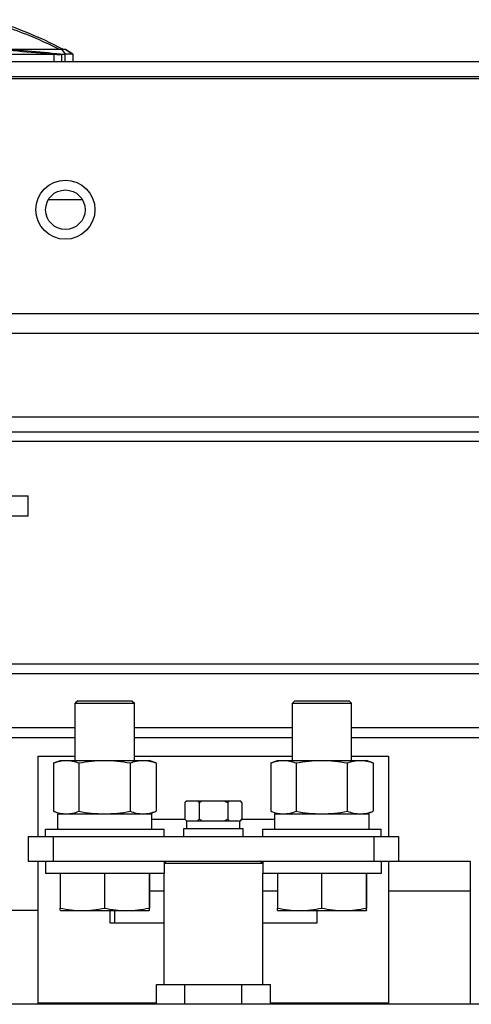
# Model space of a CAD drawing. Header units: millimetres. Extents: x 1117 to 38156, y -1945 to 7303.
# Tile 735 of 831: x 29277 to 29368, y 2639 to 2838. Entities that reach past the tile are written whole.
import ezdxf

# ---------------------------------------------------------------- set-up
doc = ezdxf.new("R2010")
doc.units = ezdxf.units.MM

msp = doc.modelspace()

# ---------------------------------------------------------------- linework, layer by layer
at = {"color": 7, "linetype": 'Continuous'}
for p, q in [((29202.831, 2832.037), (29286.159, 2832.037)), ((29202.86, 2831.032), (29286.13, 2831.032)), ((29283.895, 2830.971), (29283.914, 2831.17)), ((29283.895, 2830.971), (29283.895, 2829.525)), ((29285.395, 2830.844), (29285.109, 2830.868)), ((29285.391, 2832.037), (29286.13, 2831.032)), ((29286.157, 2829.525), (29286.13, 2831.032)), ((29286.159, 2832.037), (29287.684, 2831.032)), ((29287.684, 2831.032), (29286.213, 2832.001)), ((29287.684, 2831.032), (29287.71, 2829.525)), ((28736.195, 2829.525), (29536.195, 2829.525)), ((29285.395, 2830.844), (29285.395, 2829.525)), ((28761.195, 2826.525), (29511.195, 2826.525)), ((29511.195, 2826.025), (28761.195, 2826.025)), ((29289.573, 2801.525), (29282.812, 2801.525)), ((28856.195, 2778.525), (29416.195, 2778.525)), ((28833.786, 2774.525), (29438.604, 2774.525)), ((29273.294, 2757.525), (29466.101, 2757.525)), ((29273.586, 2754.525), (29468.563, 2754.525)), ((29470.204, 2752.525), (29273.586, 2752.525)), ((29203.695, 2741.525), (29278.695, 2741.525)), ((29278.695, 2737.525), (29278.695, 2741.525)), ((29203.695, 2737.525), (29278.695, 2737.525)), ((28786.293, 2707.525), (29486.097, 2707.525)), ((28786.49, 2705.525), (29485.9, 2705.525)), ((29288.695, 2700.025), (29288.195, 2699.525)), ((29288.195, 2699.525), (29300.195, 2699.525)), ((29288.195, 2687.925), (29288.195, 2699.525)), ((29288.695, 2700.025), (29299.695, 2700.025)), ((29299.695, 2700.025), (29300.195, 2699.525)), ((29300.195, 2687.925), (29300.195, 2699.525)), ((29332.695, 2700.025), (29332.195, 2699.525)), ((29332.195, 2699.525), (29344.195, 2699.525)), ((29332.195, 2687.925), (29332.195, 2699.525)), ((29332.695, 2700.025), (29343.695, 2700.025)), ((29343.695, 2700.025), (29344.195, 2699.525)), ((29344.195, 2687.925), (29344.195, 2699.525)), ((29288.195, 2694.525), (29224.195, 2694.525)), ((29332.195, 2694.525), (29300.195, 2694.525)), ((29408.195, 2694.525), (29344.195, 2694.525)), ((29288.195, 2692.525), (29224.195, 2692.525)), ((29332.195, 2692.525), (29300.195, 2692.525)), ((29408.195, 2692.525), (29344.195, 2692.525)), ((29280.695, 2688.775), (29288.195, 2688.775)), ((29280.695, 2672.525), (29280.695, 2688.775)), ((29283.803, 2687.418), (29285.195, 2687.925)), ((29283.803, 2687.418), (29283.803, 2677.631)), ((29285.195, 2687.925), (29303.195, 2687.925)), ((29288.927, 2687.418), (29288.927, 2677.631)), ((29299.319, 2687.418), (29299.319, 2677.631)), ((29300.195, 2688.775), (29332.195, 2688.775)), ((29304.516, 2687.444), (29303.195, 2687.925)), ((29304.587, 2687.418), (29304.587, 2677.631)), ((29327.803, 2687.418), (29329.195, 2687.925)), ((29327.803, 2687.418), (29327.803, 2677.631)), ((29329.195, 2687.925), (29347.195, 2687.925)), ((29332.93, 2687.418), (29332.93, 2677.631)), ((29343.322, 2687.418), (29343.322, 2677.631)), ((29344.195, 2688.775), (29351.695, 2688.775)), ((29348.516, 2687.444), (29347.195, 2687.925)), ((29348.587, 2687.418), (29348.587, 2677.631)), ((29351.695, 2688.775), (29351.695, 2672.525)), ((29310.421, 2679.425), (29310.721, 2679.725)), ((29310.421, 2679.425), (29310.421, 2676.025)), ((29310.721, 2679.725), (29321.668, 2679.725)), ((29313.308, 2679.425), (29313.308, 2676.025)), ((29319.082, 2679.425), (29319.082, 2676.025)), ((29321.968, 2679.425), (29321.668, 2679.725)), ((29321.968, 2679.425), (29321.968, 2676.025)), ((29283.803, 2677.631), (29285.195, 2677.125)), ((29303.195, 2677.125), (29304.516, 2677.605)), ((29327.803, 2677.631), (29329.195, 2677.125)), ((29347.195, 2677.125), (29348.516, 2677.605)), ((29284.645, 2677.125), (29303.745, 2677.125)), ((29284.645, 2674.025), (29284.645, 2677.125)), ((29303.745, 2674.025), (29303.745, 2677.125)), ((29303.745, 2676.025), (29310.421, 2676.025)), ((29310.721, 2675.725), (29310.421, 2676.025)), ((29310.721, 2675.725), (29321.668, 2675.725)), ((29310.84, 2674.125), (29310.84, 2675.725)), ((29321.55, 2674.125), (29321.55, 2675.725)), ((29321.668, 2675.725), (29321.968, 2676.025)), ((29321.968, 2676.025), (29328.645, 2676.025)), ((29328.645, 2677.125), (29347.745, 2677.125)), ((29328.645, 2674.025), (29328.645, 2677.125)), ((29347.745, 2674.025), (29347.745, 2677.125)), ((29282.195, 2674.025), (29306.195, 2674.025)), ((29282.195, 2672.525), (29282.195, 2674.025)), ((29306.195, 2672.525), (29306.195, 2674.025)), ((29310.195, 2674.125), (29322.195, 2674.125)), ((29310.195, 2672.525), (29310.195, 2674.125)), ((29322.195, 2672.525), (29322.195, 2674.125)), ((29326.195, 2674.025), (29350.195, 2674.025)), ((29326.195, 2672.525), (29326.195, 2674.025)), ((29350.195, 2672.525), (29350.195, 2674.025)), ((29278.695, 2672.525), (29353.695, 2672.525)), ((29278.695, 2672.525), (29278.695, 2667.525)), ((29283.695, 2672.525), (29283.695, 2667.525)), ((29348.695, 2672.525), (29348.695, 2667.525)), ((29353.695, 2672.525), (29353.695, 2667.525)), ((29278.695, 2667.525), (29353.695, 2667.525)), ((29280.695, 2638.775), (29280.695, 2667.525)), ((29282.195, 2667.525), (29282.195, 2665.025)), ((29306.195, 2667.025), (29306.695, 2667.525)), ((29306.195, 2667.525), (29306.195, 2665.025)), ((29326.195, 2667.025), (29325.695, 2667.525)), ((29326.195, 2667.525), (29326.195, 2665.025)), ((29350.195, 2667.525), (29350.195, 2665.025)), ((29351.695, 2667.525), (29351.695, 2638.775)), ((29353.695, 2667.525), (29368.195, 2667.525)), ((29368.195, 2667.525), (29368.195, 2661.525)), ((29326.195, 2667.025), (29306.195, 2667.025)), ((29306.195, 2665.025), (29282.195, 2665.025)), ((29285.154, 2665.025), (29285.154, 2658.031)), ((29294.112, 2665.025), (29294.112, 2658.031)), ((29303.153, 2665.025), (29303.153, 2658.031)), ((29303.236, 2665.025), (29303.236, 2658.031)), ((29306.195, 2642.525), (29306.195, 2665.025)), ((29350.195, 2665.025), (29326.195, 2665.025)), ((29326.195, 2642.525), (29326.195, 2665.025)), ((29329.156, 2665.025), (29329.156, 2658.031)), ((29338.116, 2665.025), (29338.116, 2658.031)), ((29347.155, 2665.025), (29347.155, 2658.031)), ((29347.234, 2665.025), (29347.234, 2658.031)), ((29303.236, 2661.525), (29306.195, 2661.525)), ((29326.195, 2661.525), (29329.156, 2661.525)), ((29351.695, 2661.525), (29368.195, 2661.525)), ((29368.195, 2661.525), (29368.195, 2638.525)), ((29280.695, 2657.525), (29261.695, 2657.525)), ((29285.195, 2657.525), (29303.195, 2657.525)), ((29295.195, 2657.525), (29295.195, 2655.025)), ((29296.195, 2655.025), (29296.195, 2657.525)), ((29329.195, 2657.525), (29347.195, 2657.525)), ((29337.195, 2655.025), (29337.195, 2657.525)), ((29295.195, 2655.025), (29306.195, 2655.025)), ((29326.195, 2655.025), (29337.195, 2655.025)), ((29304.648, 2642.525), (29327.742, 2642.525)), ((29304.648, 2638.525), (29304.648, 2642.525)), ((29310.421, 2638.525), (29310.421, 2642.525)), ((29321.968, 2638.525), (29321.968, 2642.525)), ((29327.742, 2638.525), (29327.742, 2642.525)), ((29416.195, 2638.525), (28856.195, 2638.525)), ((29304.648, 2638.775), (29280.695, 2638.775)), ((29296.195, 2638.525), (29296.195, 2638.775)), ((29351.695, 2638.775), (29327.742, 2638.775))]:
    msp.add_line(p, q, dxfattribs=at)
for radius in [6, 4]:
    msp.add_circle((29286.195, 2799.525), radius, dxfattribs=at)
for centre, radius, start, end in [((29244.495, 2752.592), 89.495, 62.58608, 72.66352), ((29280.438, 2834.003), 0.502, 60.85879, 66.17849), ((29245.395, 2432.025), 400.8, 84.48779, 86.60183), ((29245.395, 2432.025), 401, 84.30106, 86.20595), ((29240.123, 2307.486), 525.312, 85.08742, 85.22026), ((29284.659, 2832.006), 0.502, 82.44221, 90), ((29285.195, 2830.844), 0.2, 0, 84.30219), ((29312.996, 2676.966), 3.556, 129.13644, 129.50125), ((29319.394, 2678.483), 3.556, 309.13644, 309.50124)]:
    msp.add_arc(centre, radius, start, end, dxfattribs=at)
for points, knots in [([(29284.896, 2832.037), (29283.796, 2832.589), (29279.333, 2834.711), (29274.696, 2836.469), (29271.151, 2837.565)], [0, 0, 0, 0, 0.2490616, 1, 1, 1, 1]), ([(29287.684, 2831.033), (29287.675, 2831.038), (29287.652, 2831.032), (29287.616, 2831.036), (29287.544, 2831.035), (29287.425, 2831.037), (29287.246, 2831.036), (29287.021, 2831.036), (29286.644, 2831.035), (29286.343, 2831.033), (29286.13, 2831.032)], [0, 0, 0, 0, 0.0190007, 0.0410876, 0.071408, 0.1562607, 0.2722463, 0.4173755, 0.5894637, 1, 1, 1, 1]), ([(29283.874, 2687.444), (29284.278, 2687.59), (29285.095, 2687.832), (29285.946, 2687.925), (29286.365, 2687.925)], [0, 0, 0, 0, 0.506361, 1, 1, 1, 1]), ([(29286.365, 2687.925), (29286.796, 2687.925), (29287.672, 2687.827), (29288.512, 2687.571), (29288.927, 2687.418)], [0, 0, 0, 0, 0.493356, 1, 1, 1, 1]), ([(29288.927, 2687.418), (29289.784, 2687.574), (29291.509, 2687.83), (29293.252, 2687.925), (29294.123, 2687.925)], [0, 0, 0, 0, 0.5000364, 1, 1, 1, 1]), ([(29294.123, 2687.925), (29294.994, 2687.925), (29296.737, 2687.83), (29298.462, 2687.574), (29299.319, 2687.418)], [0, 0, 0, 0, 0.4999638, 1, 1, 1, 1]), ([(29299.319, 2687.418), (29299.747, 2687.571), (29300.61, 2687.827), (29301.51, 2687.925), (29301.953, 2687.925)], [0, 0, 0, 0, 0.5061882, 1, 1, 1, 1]), ([(29301.953, 2687.925), (29302.396, 2687.925), (29303.296, 2687.827), (29304.159, 2687.571), (29304.587, 2687.418)], [0, 0, 0, 0, 0.4938118, 1, 1, 1, 1]), ([(29327.874, 2687.444), (29328.279, 2687.59), (29329.096, 2687.832), (29329.947, 2687.925), (29330.367, 2687.925)], [0, 0, 0, 0, 0.5063502, 1, 1, 1, 1]), ([(29330.367, 2687.925), (29330.798, 2687.925), (29331.675, 2687.827), (29332.515, 2687.571), (29332.93, 2687.418)], [0, 0, 0, 0, 0.4933673, 1, 1, 1, 1]), ([(29332.93, 2687.418), (29333.787, 2687.574), (29335.512, 2687.83), (29337.255, 2687.925), (29338.126, 2687.925)], [0, 0, 0, 0, 0.5000364, 1, 1, 1, 1]), ([(29338.126, 2687.925), (29338.997, 2687.925), (29340.74, 2687.83), (29342.465, 2687.574), (29343.322, 2687.418)], [0, 0, 0, 0, 0.4999638, 1, 1, 1, 1]), ([(29343.322, 2687.418), (29343.75, 2687.571), (29344.613, 2687.827), (29345.512, 2687.925), (29345.955, 2687.925)], [0, 0, 0, 0, 0.5061986, 1, 1, 1, 1]), ([(29345.955, 2687.925), (29346.398, 2687.925), (29347.296, 2687.827), (29348.16, 2687.571), (29348.587, 2687.418)], [0, 0, 0, 0, 0.4938014, 1, 1, 1, 1]), ([(29310.421, 2679.425), (29310.447, 2679.45), (29310.548, 2679.549), (29310.653, 2679.643), (29310.734, 2679.71)], [0, 0, 0, 0, 0.255041, 1, 1, 1, 1]), ([(29312.978, 2679.725), (29313.007, 2679.702), (29313.12, 2679.606), (29313.229, 2679.504), (29313.308, 2679.425)], [0, 0, 0, 0, 0.2445583, 1, 1, 1, 1]), ([(29319.082, 2679.425), (29319.109, 2679.451), (29319.215, 2679.555), (29319.326, 2679.655), (29319.412, 2679.725)], [0, 0, 0, 0, 0.2553529, 1, 1, 1, 1]), ([(29321.639, 2679.725), (29321.667, 2679.702), (29321.781, 2679.606), (29321.889, 2679.504), (29321.968, 2679.425)], [0, 0, 0, 0, 0.2445583, 1, 1, 1, 1]), ([(29283.874, 2677.605), (29284.278, 2677.459), (29285.095, 2677.217), (29285.946, 2677.125), (29286.365, 2677.125)], [0, 0, 0, 0, 0.506361, 1, 1, 1, 1]), ([(29286.365, 2677.125), (29286.796, 2677.125), (29287.672, 2677.222), (29288.512, 2677.478), (29288.927, 2677.631)], [0, 0, 0, 0, 0.493356, 1, 1, 1, 1]), ([(29288.927, 2677.631), (29289.784, 2677.475), (29291.509, 2677.219), (29293.252, 2677.125), (29294.123, 2677.125)], [0, 0, 0, 0, 0.5000364, 1, 1, 1, 1]), ([(29294.123, 2677.125), (29294.994, 2677.125), (29296.737, 2677.219), (29298.462, 2677.475), (29299.319, 2677.631)], [0, 0, 0, 0, 0.4999638, 1, 1, 1, 1]), ([(29299.319, 2677.631), (29299.747, 2677.478), (29300.61, 2677.222), (29301.51, 2677.125), (29301.953, 2677.125)], [0, 0, 0, 0, 0.5061882, 1, 1, 1, 1]), ([(29301.953, 2677.125), (29302.396, 2677.125), (29303.296, 2677.222), (29304.159, 2677.478), (29304.587, 2677.631)], [0, 0, 0, 0, 0.4938118, 1, 1, 1, 1]), ([(29327.874, 2677.605), (29328.279, 2677.459), (29329.096, 2677.217), (29329.947, 2677.125), (29330.367, 2677.125)], [0, 0, 0, 0, 0.5063502, 1, 1, 1, 1]), ([(29330.367, 2677.125), (29330.798, 2677.125), (29331.675, 2677.222), (29332.515, 2677.478), (29332.93, 2677.631)], [0, 0, 0, 0, 0.4933673, 1, 1, 1, 1]), ([(29332.93, 2677.631), (29333.787, 2677.475), (29335.512, 2677.219), (29337.255, 2677.125), (29338.126, 2677.125)], [0, 0, 0, 0, 0.5000364, 1, 1, 1, 1]), ([(29338.126, 2677.125), (29338.997, 2677.125), (29340.74, 2677.219), (29342.465, 2677.475), (29343.322, 2677.631)], [0, 0, 0, 0, 0.4999638, 1, 1, 1, 1]), ([(29343.322, 2677.631), (29343.75, 2677.478), (29344.613, 2677.222), (29345.512, 2677.125), (29345.955, 2677.125)], [0, 0, 0, 0, 0.5061986, 1, 1, 1, 1]), ([(29345.955, 2677.125), (29346.398, 2677.125), (29347.296, 2677.222), (29348.16, 2677.478), (29348.587, 2677.631)], [0, 0, 0, 0, 0.4938014, 1, 1, 1, 1]), ([(29310.421, 2676.025), (29310.448, 2675.998), (29310.555, 2675.894), (29310.666, 2675.794), (29310.751, 2675.725)], [0, 0, 0, 0, 0.2553529, 1, 1, 1, 1]), ([(29312.978, 2675.725), (29313.007, 2675.747), (29313.12, 2675.843), (29313.229, 2675.945), (29313.308, 2676.025)], [0, 0, 0, 0, 0.2445583, 1, 1, 1, 1]), ([(29319.082, 2676.025), (29319.109, 2675.998), (29319.215, 2675.894), (29319.326, 2675.794), (29319.412, 2675.725)], [0, 0, 0, 0, 0.2553529, 1, 1, 1, 1]), ([(29321.656, 2675.739), (29321.683, 2675.761), (29321.79, 2675.852), (29321.893, 2675.949), (29321.968, 2676.025)], [0, 0, 0, 0, 0.2448779, 1, 1, 1, 1]), ([(29285.195, 2657.525), (29285.192, 2657.525), (29285.188, 2657.541), (29285.184, 2657.563), (29285.179, 2657.607), (29285.174, 2657.664), (29285.169, 2657.737), (29285.161, 2657.861), (29285.157, 2657.961), (29285.154, 2658.031)], [0, 0, 0, 0, 0.0197989, 0.0712259, 0.1549018, 0.2695639, 0.4135329, 0.5847305, 1, 1, 1, 1]), ([(29285.154, 2658.031), (29285.891, 2657.876), (29287.376, 2657.619), (29288.882, 2657.525), (29289.633, 2657.525)], [0, 0, 0, 0, 0.5007899, 1, 1, 1, 1]), ([(29289.633, 2657.525), (29290.384, 2657.525), (29291.89, 2657.619), (29293.375, 2657.876), (29294.112, 2658.031)], [0, 0, 0, 0, 0.4992101, 1, 1, 1, 1]), ([(29294.112, 2658.031), (29294.856, 2657.876), (29296.355, 2657.619), (29297.874, 2657.525), (29298.632, 2657.525)], [0, 0, 0, 0, 0.5007362, 1, 1, 1, 1]), ([(29298.632, 2657.525), (29299.391, 2657.525), (29300.91, 2657.619), (29302.409, 2657.876), (29303.153, 2658.031)], [0, 0, 0, 0, 0.4992638, 1, 1, 1, 1]), ([(29303.153, 2658.031), (29303.156, 2657.961), (29303.161, 2657.861), (29303.168, 2657.737), (29303.173, 2657.664), (29303.178, 2657.607), (29303.183, 2657.563), (29303.188, 2657.541), (29303.191, 2657.525), (29303.195, 2657.525)], [0, 0, 0, 0, 0.4152695, 0.5864671, 0.7304361, 0.8450983, 0.9287741, 0.9802011, 1, 1, 1, 1]), ([(29303.195, 2657.525), (29303.198, 2657.525), (29303.202, 2657.541), (29303.206, 2657.563), (29303.211, 2657.607), (29303.216, 2657.664), (29303.221, 2657.737), (29303.228, 2657.861), (29303.233, 2657.961), (29303.236, 2658.031)], [0, 0, 0, 0, 0.0197989, 0.0712259, 0.1549017, 0.2695639, 0.4135329, 0.5847305, 1, 1, 1, 1]), ([(29329.195, 2657.525), (29329.192, 2657.525), (29329.189, 2657.541), (29329.184, 2657.563), (29329.18, 2657.607), (29329.175, 2657.664), (29329.17, 2657.737), (29329.163, 2657.861), (29329.159, 2657.961), (29329.156, 2658.031)], [0, 0, 0, 0, 0.019562, 0.0709225, 0.1545864, 0.2692694, 0.4132841, 0.5845479, 1, 1, 1, 1]), ([(29329.156, 2658.031), (29329.893, 2657.876), (29331.378, 2657.619), (29332.884, 2657.525), (29333.636, 2657.525)], [0, 0, 0, 0, 0.5007886, 1, 1, 1, 1]), ([(29333.636, 2657.525), (29334.387, 2657.525), (29335.893, 2657.619), (29337.378, 2657.876), (29338.116, 2658.031)], [0, 0, 0, 0, 0.4992114, 1, 1, 1, 1]), ([(29338.116, 2658.031), (29338.86, 2657.876), (29340.358, 2657.619), (29341.878, 2657.525), (29342.635, 2657.525)], [0, 0, 0, 0, 0.5007374, 1, 1, 1, 1]), ([(29342.635, 2657.525), (29343.393, 2657.525), (29344.913, 2657.619), (29346.411, 2657.876), (29347.155, 2658.031)], [0, 0, 0, 0, 0.4992626, 1, 1, 1, 1]), ([(29347.155, 2658.031), (29347.158, 2657.961), (29347.163, 2657.861), (29347.169, 2657.737), (29347.174, 2657.664), (29347.179, 2657.607), (29347.184, 2657.563), (29347.188, 2657.541), (29347.191, 2657.525), (29347.195, 2657.525)], [0, 0, 0, 0, 0.4154521, 0.5867159, 0.7307307, 0.8454137, 0.9290775, 0.980438, 1, 1, 1, 1]), ([(29347.195, 2657.525), (29347.198, 2657.525), (29347.201, 2657.541), (29347.206, 2657.563), (29347.21, 2657.607), (29347.215, 2657.664), (29347.22, 2657.737), (29347.227, 2657.861), (29347.231, 2657.961), (29347.234, 2658.031)], [0, 0, 0, 0, 0.019562, 0.0709225, 0.1545863, 0.2692694, 0.4132841, 0.5845479, 1, 1, 1, 1])]:
    msp.add_open_spline(points, degree=3, knots=knots, dxfattribs=at)
for points in [[(29313.308, 2679.425), (29313.524, 2679.533), (29313.744, 2679.633), (29313.968, 2679.725)], [(29318.422, 2679.725), (29318.646, 2679.633), (29318.866, 2679.533), (29319.082, 2679.425)], [(29313.308, 2676.025), (29313.524, 2675.916), (29313.744, 2675.816), (29313.968, 2675.725)], [(29318.422, 2675.725), (29318.646, 2675.816), (29318.866, 2675.916), (29319.082, 2676.025)]]:
    msp.add_open_spline(points, degree=3, dxfattribs=at)

doc.saveas('drawing.dxf')
